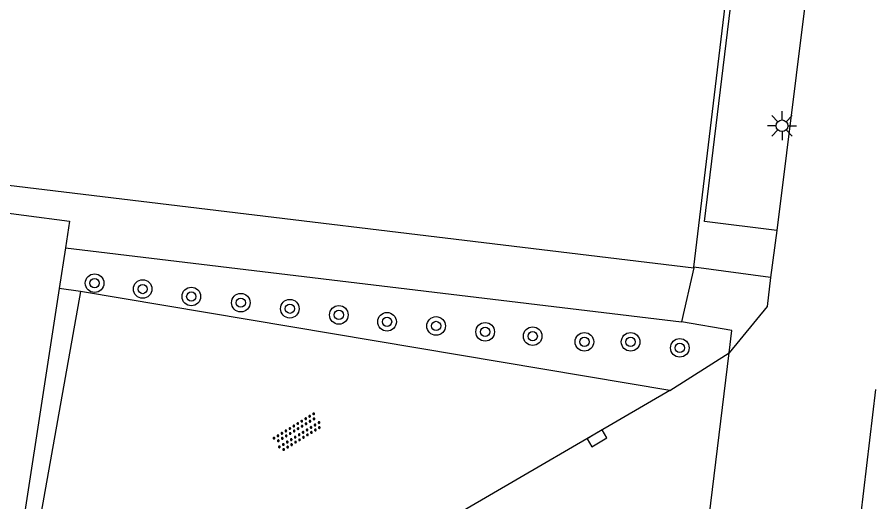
# Model space of a CAD drawing. Extents: x 131000 to 133014, y 396499 to 399001.
# Drawn here: x 132323.95 to 132360.67, y 397147.05 to 397167.88 of the extents above; entities that cross this region are included whole.
import ezdxf

# ---------------------------------------------------------------- set-up
doc = ezdxf.new("R2010")
doc.units = 0
for name, color, linetype in [('gg-afsc-erfafscheiding', 7, 'Continuous'), ('gg-afsc-hekwerk', 7, 'Continuous'), ('gg-knt-verharding', 7, 'Continuous'), ('gt-grn-groengrens', 7, 'Continuous'), ('gt-grn-vlakafsluiter', 7, 'Continuous'), ('gt-symb-boom', 7, 'Continuous'), ('gt-symb-kolk', 7, 'Continuous'), ('gt-symb-lichtmast', 7, 'Continuous'), ('gt-symb-overige verharding', 7, 'Continuous')]:
    doc.layers.add(name, color=color, linetype=linetype)

# ---------------------------------------------------------------- blocks, each defined once
blk = doc.blocks.new('gt0-BOOM')
at = {"layer": 'gt-symb-boom'}
for radius in [0.4, 0.2]:
    blk.add_circle((0, 0), radius, dxfattribs=at)
blk = doc.blocks.new('gt0-LMAST')
at = {"layer": 'gt-symb-lichtmast'}
for p, q in [((-0.182, 0.173), (-0.447, 0.438)), ((-0.005, 0.246), (-0.005, 0.621)), ((0.172, 0.173), (0.437, 0.438)), ((-0.255, -0.004), (-0.63, -0.004)), ((-0.182, -0.181), (-0.447, -0.446)), ((-0.005, -0.254), (-0.005, -0.629)), ((0.437, -0.446), (0.172, -0.181)), ((0.245, -0.004), (0.62, -0.004))]:
    blk.add_line(p, q, dxfattribs=at)
blk.add_circle((-0.005, -0.004), 0.25, dxfattribs=at)
blk = doc.blocks.new('gt0-KOLK')
at = {"layer": 'gt-symb-kolk'}
blk.add_lwpolyline([(0, 0), (0.375, 0), (0.375, 0.4), (-0.375, 0.4), (-0.375, 0), (0, 0)], dxfattribs=at)
blk = doc.blocks.new('gt0-OVH')
at = {"layer": 'gt-symb-overige verharding'}
for points in [[(-0.972, 0.298), (-0.967, 0.308), (-0.965, 0.319), (-0.966, 0.33), (-0.971, 0.34), (-0.978, 0.348), (-0.988, 0.353), (-0.999, 0.355), (-1.01, 0.354), (-1.02, 0.349), (-1.028, 0.342), (-1.033, 0.332), (-1.035, 0.321), (-1.034, 0.31), (-1.029, 0.3), (-1.022, 0.292), (-1.012, 0.287), (-1.001, 0.285), (-0.99, 0.286), (-0.98, 0.291)], [(-0.872, 0.106), (-0.867, 0.116), (-0.865, 0.126), (-0.866, 0.137), (-0.871, 0.147), (-0.878, 0.156), (-0.888, 0.161), (-0.899, 0.163), (-0.91, 0.162), (-0.92, 0.157), (-0.928, 0.15), (-0.933, 0.14), (-0.935, 0.129), (-0.934, 0.118), (-0.929, 0.108), (-0.922, 0.1), (-0.912, 0.095), (-0.901, 0.092), (-0.89, 0.094), (-0.88, 0.098)], [(-0.772, 0.298), (-0.767, 0.308), (-0.765, 0.319), (-0.766, 0.33), (-0.771, 0.34), (-0.778, 0.348), (-0.788, 0.353), (-0.799, 0.355), (-0.81, 0.354), (-0.82, 0.349), (-0.828, 0.342), (-0.833, 0.332), (-0.835, 0.321), (-0.834, 0.31), (-0.829, 0.3), (-0.822, 0.292), (-0.812, 0.287), (-0.801, 0.285), (-0.79, 0.286), (-0.78, 0.291)], [(-0.672, 0.106), (-0.667, 0.116), (-0.665, 0.126), (-0.666, 0.137), (-0.671, 0.147), (-0.678, 0.156), (-0.688, 0.161), (-0.699, 0.163), (-0.71, 0.162), (-0.72, 0.157), (-0.728, 0.15), (-0.733, 0.14), (-0.735, 0.129), (-0.734, 0.118), (-0.729, 0.108), (-0.722, 0.1), (-0.712, 0.095), (-0.701, 0.092), (-0.69, 0.094), (-0.68, 0.098)], [(-0.572, 0.298), (-0.567, 0.308), (-0.565, 0.319), (-0.566, 0.33), (-0.571, 0.34), (-0.578, 0.348), (-0.588, 0.353), (-0.599, 0.355), (-0.61, 0.354), (-0.62, 0.349), (-0.628, 0.342), (-0.633, 0.332), (-0.635, 0.321), (-0.634, 0.31), (-0.629, 0.3), (-0.622, 0.292), (-0.612, 0.287), (-0.601, 0.285), (-0.59, 0.286), (-0.58, 0.291)], [(-0.472, 0.106), (-0.467, 0.116), (-0.465, 0.126), (-0.466, 0.137), (-0.471, 0.147), (-0.478, 0.156), (-0.488, 0.161), (-0.499, 0.163), (-0.51, 0.162), (-0.52, 0.157), (-0.528, 0.15), (-0.533, 0.14), (-0.535, 0.129), (-0.534, 0.118), (-0.529, 0.108), (-0.522, 0.1), (-0.512, 0.095), (-0.501, 0.092), (-0.49, 0.094), (-0.48, 0.098)], [(-0.372, 0.298), (-0.367, 0.308), (-0.365, 0.319), (-0.366, 0.33), (-0.371, 0.34), (-0.378, 0.348), (-0.388, 0.353), (-0.399, 0.355), (-0.41, 0.354), (-0.42, 0.349), (-0.428, 0.342), (-0.433, 0.332), (-0.435, 0.321), (-0.434, 0.31), (-0.429, 0.3), (-0.422, 0.292), (-0.412, 0.287), (-0.401, 0.285), (-0.39, 0.286), (-0.38, 0.291)], [(-0.272, 0.106), (-0.267, 0.116), (-0.265, 0.126), (-0.266, 0.137), (-0.271, 0.147), (-0.278, 0.156), (-0.288, 0.161), (-0.299, 0.163), (-0.31, 0.162), (-0.32, 0.157), (-0.328, 0.15), (-0.333, 0.14), (-0.335, 0.129), (-0.334, 0.118), (-0.329, 0.108), (-0.322, 0.1), (-0.312, 0.095), (-0.301, 0.092), (-0.29, 0.094), (-0.28, 0.098)], [(-0.172, 0.298), (-0.167, 0.308), (-0.165, 0.319), (-0.166, 0.33), (-0.171, 0.34), (-0.178, 0.348), (-0.188, 0.353), (-0.199, 0.355), (-0.21, 0.354), (-0.22, 0.349), (-0.228, 0.342), (-0.233, 0.332), (-0.235, 0.321), (-0.234, 0.31), (-0.229, 0.3), (-0.222, 0.292), (-0.212, 0.287), (-0.201, 0.285), (-0.19, 0.286), (-0.18, 0.291)], [(-0.072, 0.106), (-0.067, 0.116), (-0.065, 0.126), (-0.066, 0.137), (-0.071, 0.147), (-0.078, 0.156), (-0.088, 0.161), (-0.099, 0.163), (-0.11, 0.162), (-0.12, 0.157), (-0.128, 0.15), (-0.133, 0.14), (-0.135, 0.129), (-0.134, 0.118), (-0.129, 0.108), (-0.122, 0.1), (-0.112, 0.095), (-0.101, 0.092), (-0.09, 0.094), (-0.08, 0.098)], [(0.028, 0.298), (0.033, 0.308), (0.035, 0.319), (0.034, 0.33), (0.029, 0.34), (0.022, 0.348), (0.012, 0.353), (0.001, 0.355), (-0.01, 0.354), (-0.02, 0.349), (-0.028, 0.342), (-0.033, 0.332), (-0.035, 0.321), (-0.034, 0.31), (-0.029, 0.3), (-0.022, 0.292), (-0.012, 0.287), (-0.001, 0.285), (0.01, 0.286), (0.02, 0.291)], [(0.128, 0.106), (0.133, 0.116), (0.135, 0.126), (0.134, 0.137), (0.129, 0.147), (0.122, 0.156), (0.112, 0.161), (0.101, 0.163), (0.09, 0.162), (0.08, 0.157), (0.072, 0.15), (0.067, 0.14), (0.065, 0.129), (0.066, 0.118), (0.071, 0.108), (0.078, 0.1), (0.088, 0.095), (0.099, 0.092), (0.11, 0.094), (0.12, 0.098)], [(0.228, 0.298), (0.233, 0.308), (0.235, 0.319), (0.234, 0.33), (0.229, 0.34), (0.222, 0.348), (0.212, 0.353), (0.201, 0.355), (0.19, 0.354), (0.18, 0.349), (0.172, 0.342), (0.167, 0.332), (0.165, 0.321), (0.166, 0.31), (0.171, 0.3), (0.178, 0.292), (0.188, 0.287), (0.199, 0.285), (0.21, 0.286), (0.22, 0.291)], [(0.328, 0.106), (0.333, 0.116), (0.335, 0.126), (0.334, 0.137), (0.329, 0.147), (0.322, 0.156), (0.312, 0.161), (0.301, 0.163), (0.29, 0.162), (0.28, 0.157), (0.272, 0.15), (0.267, 0.14), (0.265, 0.129), (0.266, 0.118), (0.271, 0.108), (0.278, 0.1), (0.288, 0.095), (0.299, 0.092), (0.31, 0.094), (0.32, 0.098)], [(0.428, 0.298), (0.433, 0.308), (0.435, 0.319), (0.434, 0.33), (0.429, 0.34), (0.422, 0.348), (0.412, 0.353), (0.401, 0.355), (0.39, 0.354), (0.38, 0.349), (0.372, 0.342), (0.367, 0.332), (0.365, 0.321), (0.366, 0.31), (0.371, 0.3), (0.378, 0.292), (0.388, 0.287), (0.399, 0.285), (0.41, 0.286), (0.42, 0.291)], [(0.528, 0.106), (0.533, 0.116), (0.535, 0.126), (0.534, 0.137), (0.529, 0.147), (0.522, 0.156), (0.512, 0.161), (0.501, 0.163), (0.49, 0.162), (0.48, 0.157), (0.472, 0.15), (0.467, 0.14), (0.465, 0.129), (0.466, 0.118), (0.471, 0.108), (0.478, 0.1), (0.488, 0.095), (0.499, 0.092), (0.51, 0.094), (0.52, 0.098)], [(0.628, 0.298), (0.633, 0.308), (0.635, 0.319), (0.634, 0.33), (0.629, 0.34), (0.622, 0.348), (0.612, 0.353), (0.601, 0.355), (0.59, 0.354), (0.58, 0.349), (0.572, 0.342), (0.567, 0.332), (0.565, 0.321), (0.566, 0.31), (0.571, 0.3), (0.578, 0.292), (0.588, 0.287), (0.599, 0.285), (0.61, 0.286), (0.62, 0.291)], [(0.728, 0.106), (0.733, 0.116), (0.735, 0.126), (0.734, 0.137), (0.729, 0.147), (0.722, 0.156), (0.712, 0.161), (0.701, 0.163), (0.69, 0.162), (0.68, 0.157), (0.672, 0.15), (0.667, 0.14), (0.665, 0.129), (0.666, 0.118), (0.671, 0.108), (0.678, 0.1), (0.688, 0.095), (0.699, 0.092), (0.71, 0.094), (0.72, 0.098)], [(0.828, 0.298), (0.833, 0.308), (0.835, 0.319), (0.834, 0.33), (0.829, 0.34), (0.822, 0.348), (0.812, 0.353), (0.801, 0.355), (0.79, 0.354), (0.78, 0.349), (0.772, 0.342), (0.767, 0.332), (0.765, 0.321), (0.766, 0.31), (0.771, 0.3), (0.778, 0.292), (0.788, 0.287), (0.799, 0.285), (0.81, 0.286), (0.82, 0.291)], [(0.928, 0.106), (0.933, 0.116), (0.935, 0.126), (0.934, 0.137), (0.929, 0.147), (0.922, 0.156), (0.912, 0.161), (0.901, 0.163), (0.89, 0.162), (0.88, 0.157), (0.872, 0.15), (0.867, 0.14), (0.865, 0.129), (0.866, 0.118), (0.871, 0.108), (0.878, 0.1), (0.888, 0.095), (0.899, 0.092), (0.91, 0.094), (0.92, 0.098)], [(1.028, 0.298), (1.033, 0.308), (1.035, 0.319), (1.034, 0.33), (1.029, 0.34), (1.022, 0.348), (1.012, 0.353), (1.001, 0.355), (0.99, 0.354), (0.98, 0.349), (0.972, 0.342), (0.967, 0.332), (0.965, 0.321), (0.966, 0.31), (0.971, 0.3), (0.978, 0.292), (0.988, 0.287), (0.999, 0.285), (1.01, 0.286), (1.02, 0.291)], [(-0.972, -0.142), (-0.967, -0.132), (-0.965, -0.121), (-0.966, -0.11), (-0.971, -0.1), (-0.978, -0.092), (-0.988, -0.087), (-0.999, -0.085), (-1.01, -0.086), (-1.02, -0.091), (-1.028, -0.098), (-1.033, -0.108), (-1.035, -0.119), (-1.034, -0.13), (-1.029, -0.14), (-1.022, -0.148), (-1.012, -0.153), (-1.001, -0.155), (-0.99, -0.154), (-0.98, -0.149)], [(-0.872, -0.334), (-0.867, -0.324), (-0.865, -0.314), (-0.866, -0.303), (-0.871, -0.293), (-0.878, -0.284), (-0.888, -0.279), (-0.899, -0.277), (-0.91, -0.278), (-0.92, -0.283), (-0.928, -0.29), (-0.933, -0.3), (-0.935, -0.311), (-0.934, -0.322), (-0.929, -0.332), (-0.922, -0.34), (-0.912, -0.345), (-0.901, -0.348), (-0.89, -0.346), (-0.88, -0.342)], [(-0.772, -0.142), (-0.767, -0.132), (-0.765, -0.121), (-0.766, -0.11), (-0.771, -0.1), (-0.778, -0.092), (-0.788, -0.087), (-0.799, -0.085), (-0.81, -0.086), (-0.82, -0.091), (-0.828, -0.098), (-0.833, -0.108), (-0.835, -0.119), (-0.834, -0.13), (-0.829, -0.14), (-0.822, -0.148), (-0.812, -0.153), (-0.801, -0.155), (-0.79, -0.154), (-0.78, -0.149)], [(-0.672, -0.334), (-0.667, -0.324), (-0.665, -0.314), (-0.666, -0.303), (-0.671, -0.293), (-0.678, -0.284), (-0.688, -0.279), (-0.699, -0.277), (-0.71, -0.278), (-0.72, -0.283), (-0.728, -0.29), (-0.733, -0.3), (-0.735, -0.311), (-0.734, -0.322), (-0.729, -0.332), (-0.722, -0.34), (-0.712, -0.345), (-0.701, -0.348), (-0.69, -0.346), (-0.68, -0.342)], [(-0.572, -0.142), (-0.567, -0.132), (-0.565, -0.121), (-0.566, -0.11), (-0.571, -0.1), (-0.578, -0.092), (-0.588, -0.087), (-0.599, -0.085), (-0.61, -0.086), (-0.62, -0.091), (-0.628, -0.098), (-0.633, -0.108), (-0.635, -0.119), (-0.634, -0.13), (-0.629, -0.14), (-0.622, -0.148), (-0.612, -0.153), (-0.601, -0.155), (-0.59, -0.154), (-0.58, -0.149)], [(-0.472, -0.334), (-0.467, -0.324), (-0.465, -0.314), (-0.466, -0.303), (-0.471, -0.293), (-0.478, -0.284), (-0.488, -0.279), (-0.499, -0.277), (-0.51, -0.278), (-0.52, -0.283), (-0.528, -0.29), (-0.533, -0.3), (-0.535, -0.311), (-0.534, -0.322), (-0.529, -0.332), (-0.522, -0.34), (-0.512, -0.345), (-0.501, -0.348), (-0.49, -0.346), (-0.48, -0.342)], [(-0.372, -0.142), (-0.367, -0.132), (-0.365, -0.121), (-0.366, -0.11), (-0.371, -0.1), (-0.378, -0.092), (-0.388, -0.087), (-0.399, -0.085), (-0.41, -0.086), (-0.42, -0.091), (-0.428, -0.098), (-0.433, -0.108), (-0.435, -0.119), (-0.434, -0.13), (-0.429, -0.14), (-0.422, -0.148), (-0.412, -0.153), (-0.401, -0.155), (-0.39, -0.154), (-0.38, -0.149)], [(-0.272, -0.334), (-0.267, -0.324), (-0.265, -0.314), (-0.266, -0.303), (-0.271, -0.293), (-0.278, -0.284), (-0.288, -0.279), (-0.299, -0.277), (-0.31, -0.278), (-0.32, -0.283), (-0.328, -0.29), (-0.333, -0.3), (-0.335, -0.311), (-0.334, -0.322), (-0.329, -0.332), (-0.322, -0.34), (-0.312, -0.345), (-0.301, -0.348), (-0.29, -0.346), (-0.28, -0.342)], [(-0.172, -0.142), (-0.167, -0.132), (-0.165, -0.121), (-0.166, -0.11), (-0.171, -0.1), (-0.178, -0.092), (-0.188, -0.087), (-0.199, -0.085), (-0.21, -0.086), (-0.22, -0.091), (-0.228, -0.098), (-0.233, -0.108), (-0.235, -0.119), (-0.234, -0.13), (-0.229, -0.14), (-0.222, -0.148), (-0.212, -0.153), (-0.201, -0.155), (-0.19, -0.154), (-0.18, -0.149)], [(-0.072, -0.334), (-0.067, -0.324), (-0.065, -0.314), (-0.066, -0.303), (-0.071, -0.293), (-0.078, -0.284), (-0.088, -0.279), (-0.099, -0.277), (-0.11, -0.278), (-0.12, -0.283), (-0.128, -0.29), (-0.133, -0.3), (-0.135, -0.311), (-0.134, -0.322), (-0.129, -0.332), (-0.122, -0.34), (-0.112, -0.345), (-0.101, -0.348), (-0.09, -0.346), (-0.08, -0.342)], [(0.028, -0.142), (0.033, -0.132), (0.035, -0.121), (0.034, -0.11), (0.029, -0.1), (0.022, -0.092), (0.012, -0.087), (0.001, -0.085), (-0.01, -0.086), (-0.02, -0.091), (-0.028, -0.098), (-0.033, -0.108), (-0.035, -0.119), (-0.034, -0.13), (-0.029, -0.14), (-0.022, -0.148), (-0.012, -0.153), (-0.001, -0.155), (0.01, -0.154), (0.02, -0.149)], [(0.128, -0.334), (0.133, -0.324), (0.135, -0.314), (0.134, -0.303), (0.129, -0.293), (0.122, -0.284), (0.112, -0.279), (0.101, -0.277), (0.09, -0.278), (0.08, -0.283), (0.072, -0.29), (0.067, -0.3), (0.065, -0.311), (0.066, -0.322), (0.071, -0.332), (0.078, -0.34), (0.088, -0.345), (0.099, -0.348), (0.11, -0.346), (0.12, -0.342)], [(0.228, -0.142), (0.233, -0.132), (0.235, -0.121), (0.234, -0.11), (0.229, -0.1), (0.222, -0.092), (0.212, -0.087), (0.201, -0.085), (0.19, -0.086), (0.18, -0.091), (0.172, -0.098), (0.167, -0.108), (0.165, -0.119), (0.166, -0.13), (0.171, -0.14), (0.178, -0.148), (0.188, -0.153), (0.199, -0.155), (0.21, -0.154), (0.22, -0.149)], [(0.328, -0.334), (0.333, -0.324), (0.335, -0.314), (0.334, -0.303), (0.329, -0.293), (0.322, -0.284), (0.312, -0.279), (0.301, -0.277), (0.29, -0.278), (0.28, -0.283), (0.272, -0.29), (0.267, -0.3), (0.265, -0.311), (0.266, -0.322), (0.271, -0.332), (0.278, -0.34), (0.288, -0.345), (0.299, -0.348), (0.31, -0.346), (0.32, -0.342)], [(0.428, -0.142), (0.433, -0.132), (0.435, -0.121), (0.434, -0.11), (0.429, -0.1), (0.422, -0.092), (0.412, -0.087), (0.401, -0.085), (0.39, -0.086), (0.38, -0.091), (0.372, -0.098), (0.367, -0.108), (0.365, -0.119), (0.366, -0.13), (0.371, -0.14), (0.378, -0.148), (0.388, -0.153), (0.399, -0.155), (0.41, -0.154), (0.42, -0.149)], [(0.528, -0.334), (0.533, -0.324), (0.535, -0.314), (0.534, -0.303), (0.529, -0.293), (0.522, -0.284), (0.512, -0.279), (0.501, -0.277), (0.49, -0.278), (0.48, -0.283), (0.472, -0.29), (0.467, -0.3), (0.465, -0.311), (0.466, -0.322), (0.471, -0.332), (0.478, -0.34), (0.488, -0.345), (0.499, -0.348), (0.51, -0.346), (0.52, -0.342)], [(0.628, -0.142), (0.633, -0.132), (0.635, -0.121), (0.634, -0.11), (0.629, -0.1), (0.622, -0.092), (0.612, -0.087), (0.601, -0.085), (0.59, -0.086), (0.58, -0.091), (0.572, -0.098), (0.567, -0.108), (0.565, -0.119), (0.566, -0.13), (0.571, -0.14), (0.578, -0.148), (0.588, -0.153), (0.599, -0.155), (0.61, -0.154), (0.62, -0.149)], [(0.728, -0.334), (0.733, -0.324), (0.735, -0.314), (0.734, -0.303), (0.729, -0.293), (0.722, -0.284), (0.712, -0.279), (0.701, -0.277), (0.69, -0.278), (0.68, -0.283), (0.672, -0.29), (0.667, -0.3), (0.665, -0.311), (0.666, -0.322), (0.671, -0.332), (0.678, -0.34), (0.688, -0.345), (0.699, -0.348), (0.71, -0.346), (0.72, -0.342)], [(0.828, -0.142), (0.833, -0.132), (0.835, -0.121), (0.834, -0.11), (0.829, -0.1), (0.822, -0.092), (0.812, -0.087), (0.801, -0.085), (0.79, -0.086), (0.78, -0.091), (0.772, -0.098), (0.767, -0.108), (0.765, -0.119), (0.766, -0.13), (0.771, -0.14), (0.778, -0.148), (0.788, -0.153), (0.799, -0.155), (0.81, -0.154), (0.82, -0.149)], [(0.928, -0.334), (0.933, -0.324), (0.935, -0.314), (0.934, -0.303), (0.929, -0.293), (0.922, -0.284), (0.912, -0.279), (0.901, -0.277), (0.89, -0.278), (0.88, -0.283), (0.872, -0.29), (0.867, -0.3), (0.865, -0.311), (0.866, -0.322), (0.871, -0.332), (0.878, -0.34), (0.888, -0.345), (0.899, -0.348), (0.91, -0.346), (0.92, -0.342)], [(1.028, -0.142), (1.033, -0.132), (1.035, -0.121), (1.034, -0.11), (1.029, -0.1), (1.022, -0.092), (1.012, -0.087), (1.001, -0.085), (0.99, -0.086), (0.98, -0.091), (0.972, -0.098), (0.967, -0.108), (0.965, -0.119), (0.966, -0.13), (0.971, -0.14), (0.978, -0.148), (0.988, -0.153), (0.999, -0.155), (1.01, -0.154), (1.02, -0.149)]]:
    blk.add_lwpolyline(points, close=True, dxfattribs=at)

msp = doc.modelspace()

# ---------------------------------------------------------------- linework, layer by layer
at = {"layer": 'gg-afsc-erfafscheiding'}
for p, q in [((132322.415, 397160.795), (132353.044, 397157.102)), ((132326.035, 397157.972), (132352.514, 397154.779))]:
    msp.add_line(p, q, dxfattribs=at)
at = {"layer": 'gg-afsc-hekwerk'}
for p, q in [((132353.049, 397157.141), (132359.049, 397207.3)), ((132326.035, 397157.972), (132325.765, 397156.225)), ((132353.044, 397157.102), (132352.514, 397154.779)), ((132353.044, 397157.102), (132353.049, 397157.141)), ((132353.714, 397146.41), (132354.565, 397153.45))]:
    msp.add_line(p, q, dxfattribs=at)
for points in [[(132322.264, 397159.628), (132326.212, 397159.117), (132326.035, 397157.972)], [(132325.765, 397156.225), (132323.591, 397142.16), (132320.064, 397142.639)], [(132354.565, 397153.45), (132354.683, 397154.419), (132352.514, 397154.779)]]:
    msp.add_lwpolyline(points, dxfattribs=at)
at = {"layer": 'gg-knt-verharding'}
for p, q in [((132361.597, 397198.927), (132356.62, 397158.706)), ((132356.62, 397158.706), (132356.35, 397156.688)), ((132356.35, 397156.688), (132353.049, 397157.141)), ((132352.025, 397151.83), (132326.682, 397156.083))]:
    msp.add_line(p, q, dxfattribs=at)
for points in [[(132356.62, 397158.706), (132353.516, 397159.101), (132359.402, 397207.576), (132359.086, 397207.611)], [(132356.35, 397156.688), (132356.21, 397155.445), (132354.565, 397153.45)], [(132326.682, 397156.083), (132324.439, 397143.554), (132325.855, 397141.365), (132332.682, 397146.113), (132335.439, 397141.848)], [(132360.865, 397151.876), (132359.827, 397143.172), (132359.411, 397142.9)], [(132352.025, 397151.83), (132342.167, 397146.104), (132335.439, 397141.848)]]:
    msp.add_lwpolyline(points, dxfattribs=at)
at = {"layer": 'gt-grn-groengrens'}
msp.add_line((132326.682, 397156.083), (132325.765, 397156.225), dxfattribs=at)
at = {"layer": 'gt-grn-vlakafsluiter'}
msp.add_line((132352.025, 397151.83), (132354.565, 397153.45), dxfattribs=at)

# ---------------------------------------------------------------- block references
at = {"layer": 'gt-symb-boom'}
for p in [(132327.284, 397156.448), (132329.352, 397156.196), (132331.443, 397155.873), (132333.571, 397155.609), (132335.681, 397155.35), (132337.788, 397155.084), (132339.859, 397154.788), (132341.969, 397154.608), (132344.078, 397154.356), (132346.122, 397154.168), (132348.345, 397153.926), (132350.331, 397153.924), (132352.447, 397153.666)]:
    msp.add_blockref('gt0-BOOM', p, dxfattribs=at)
at = {"layer": 'gt-symb-kolk', "rotation": -149.8487085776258}
msp.add_blockref('gt0-KOLK', (132348.79, 397149.951), dxfattribs=at)
at = {"layer": 'gt-symb-lichtmast'}
msp.add_blockref('gt0-LMAST', (132356.847, 397163.216), dxfattribs=at)
at = {"layer": 'gt-symb-overige verharding', "rotation": 31.513716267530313}
msp.add_blockref('gt0-OVH', (132336.018, 397150.035), dxfattribs=at)

doc.saveas('drawing.dxf')
